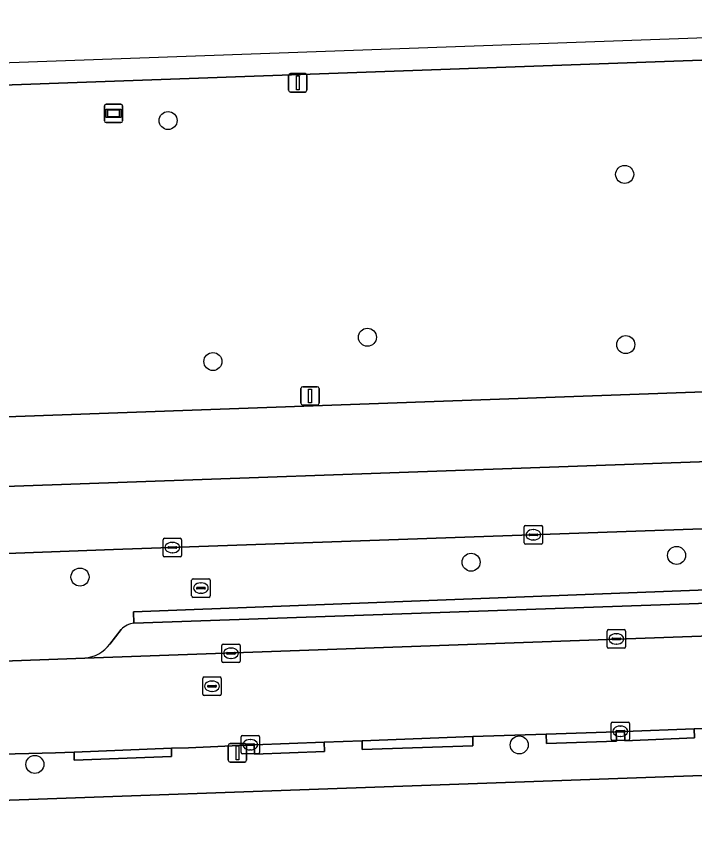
# Model space of a CAD drawing. Extents: x 161084 to 161928, y 385354 to 386522.
# Drawn here: x 161711.32 to 161748.12, y 386474.75 to 386518.91 of the extents above; entities that cross this region are included whole.
import ezdxf

# ---------------------------------------------------------------- set-up
doc = ezdxf.new("R2010")
doc.units = 0
for name, color, linetype in [('IMGEO_Berm_groen', 7, 'Continuous'), ('IMGEO_Boom', 7, 'Continuous'), ('IMGEO_Erf', 7, 'Continuous'), ('IMGEO_Kolk', 7, 'Continuous'), ('IMGEO_Lichtmast', 7, 'Continuous'), ('IMGEO_OVBaan_gesloten', 7, 'Continuous'), ('IMGEO_Parkeervlak_open', 7, 'Continuous'), ('IMGEO_Rijbaan_lokaal_open', 7, 'Continuous'), ('IMGEO_Rijbaan_regionaal_gesloten', 7, 'Continuous'), ('IMGEO_Rioolput', 7, 'Continuous'), ('IMGEO_Voetpad_open', 7, 'Continuous'), ('IMGEO_Wegwijzer', 7, 'Continuous')]:
    doc.layers.add(name, color=color, linetype=linetype)

msp = doc.modelspace()

# ---------------------------------------------------------------- linework, layer by layer
at = {"layer": 'IMGEO_Berm_groen'}
for points in [[(161755.586, 386516.776), (161715.639, 386515.35), (161613.668, 386511.71)], [(161614.397, 386496.707), (161635.779, 386497.478), (161635.871, 386494.504), (161716.318, 386497.389), (161769.346, 386499.291)], [(161776.476, 386491.905), (161750.585, 386491.191), (161716.598, 386489.994), (161671.804, 386488.32), (161671.949, 386484.863), (161700.976, 386485.869), (161700.993, 386485.37)], [(161717.679, 386486.62), (161757.733, 386488.152), (161769.601, 386488.573), (161769.637, 386487.809)], [(161717.705, 386486.004), (161717.679, 386486.62)], [(161716.401, 386484.868), (161717.014, 386485.659)], [(161703.758, 386483.683), (161715.043, 386484.115)]]:
    msp.add_lwpolyline(points, dxfattribs=at)
for centre, radius, start, end in [((161717.82, 386484.91), 1.1, 95.9865, 137.0773), ((161714.877, 386486.015), 1.907, 274.9884, 323.0276)]:
    msp.add_arc(centre, radius, start, end, dxfattribs=at)
at = {"layer": 'IMGEO_Boom'}
for centre in [(161719.559, 386513.259), (161744.324, 386510.338), (161730.368, 386501.51), (161744.384, 386501.107), (161721.991, 386500.192), (161747.143, 386489.675), (161735.995, 386489.311), (161714.779, 386488.506), (161738.604, 386479.404), (161712.329, 386478.347)]:
    msp.add_circle(centre, 0.489, dxfattribs=at)
at = {"layer": 'IMGEO_Erf'}
msp.add_lwpolyline([(161763.24, 386471.183), (161762.969, 386478.26), (161757.852, 386478.078), (161751.565, 386477.855), (161689.649, 386475.654)], dxfattribs=at)
at = {"layer": 'IMGEO_Kolk'}
for p, q in [((161738.875, 386490.369), (161738.875, 386491.221)), ((161738.95, 386491.295), (161739.802, 386491.295)), ((161739.363, 386491.075), (161739.388, 386491.075)), ((161739.876, 386491.221), (161739.876, 386490.369)), ((161719.285, 386489.679), (161719.285, 386490.531)), ((161719.36, 386490.605), (161720.212, 386490.605)), ((161720.286, 386490.531), (161720.286, 386489.679)), ((161739.134, 386490.789), (161739.134, 386490.801)), ((161739.572, 386490.752), (161739.174, 386490.752)), ((161739.177, 386490.838), (161739.575, 386490.838)), ((161739.386, 386490.515), (161739.361, 386490.515)), ((161739.618, 386490.801), (161739.618, 386490.789)), ((161719.544, 386490.099), (161719.544, 386490.111)), ((161719.982, 386490.062), (161719.584, 386490.062)), ((161719.587, 386490.148), (161719.985, 386490.148)), ((161719.773, 386490.385), (161719.798, 386490.385)), ((161720.028, 386490.111), (161720.028, 386490.099)), ((161739.802, 386490.295), (161738.95, 386490.295)), ((161719.796, 386489.825), (161719.771, 386489.825)), ((161720.212, 386489.605), (161719.36, 386489.605)), ((161743.451, 386485.652), (161744.303, 386485.652)), ((161743.376, 386484.726), (161743.376, 386485.578)), ((161743.678, 386485.195), (161744.076, 386485.195)), ((161743.864, 386485.432), (161743.889, 386485.432)), ((161744.377, 386485.578), (161744.377, 386484.726)), ((161722.468, 386483.948), (161722.468, 386484.8)), ((161722.543, 386484.874), (161723.395, 386484.874)), ((161723.469, 386484.8), (161723.469, 386483.948)), ((161743.635, 386485.146), (161743.635, 386485.158)), ((161744.073, 386485.109), (161743.675, 386485.109)), ((161743.887, 386484.872), (161743.862, 386484.872)), ((161744.119, 386485.158), (161744.119, 386485.146)), ((161722.727, 386484.368), (161722.727, 386484.38)), ((161723.165, 386484.331), (161722.767, 386484.331)), ((161722.77, 386484.417), (161723.168, 386484.417)), ((161722.956, 386484.654), (161722.981, 386484.654)), ((161723.211, 386484.38), (161723.211, 386484.368)), ((161744.303, 386484.652), (161743.451, 386484.652)), ((161723.395, 386483.874), (161722.543, 386483.874)), ((161722.979, 386484.094), (161722.954, 386484.094)), ((161743.589, 386479.716), (161743.589, 386480.568)), ((161743.664, 386480.642), (161744.516, 386480.642)), ((161744.077, 386480.422), (161744.102, 386480.422)), ((161744.59, 386480.568), (161744.59, 386479.716)), ((161723.588, 386479.913), (161724.44, 386479.913)), ((161743.848, 386480.136), (161743.848, 386480.148)), ((161744.286, 386480.099), (161743.888, 386480.099)), ((161743.891, 386480.185), (161744.289, 386480.185)), ((161744.332, 386480.148), (161744.332, 386480.136)), ((161723.513, 386478.987), (161723.513, 386479.839)), ((161723.815, 386479.456), (161724.213, 386479.456)), ((161724.001, 386479.693), (161724.026, 386479.693)), ((161724.514, 386479.839), (161724.514, 386478.987)), ((161744.516, 386479.642), (161743.664, 386479.642)), ((161744.1, 386479.862), (161744.075, 386479.862)), ((161723.772, 386479.407), (161723.772, 386479.419)), ((161724.21, 386479.37), (161723.812, 386479.37)), ((161724.024, 386479.133), (161723.999, 386479.133)), ((161724.256, 386479.419), (161724.256, 386479.407)), ((161724.44, 386478.913), (161723.588, 386478.913))]:
    msp.add_line(p, q, dxfattribs=at)
for points in [[(161738.875, 386490.369), (161738.875, 386491.221)], [(161738.95, 386491.295), (161739.802, 386491.295)], [(161739.876, 386491.221), (161739.876, 386490.369)], [(161719.285, 386489.679), (161719.285, 386490.531)], [(161719.36, 386490.605), (161720.212, 386490.605)], [(161720.286, 386490.531), (161720.286, 386489.679)], [(161739.802, 386490.295), (161738.95, 386490.295)], [(161720.212, 386489.605), (161719.36, 386489.605)], [(161743.451, 386485.652), (161744.303, 386485.652)], [(161743.376, 386484.726), (161743.376, 386485.578)], [(161744.377, 386485.578), (161744.377, 386484.726)], [(161722.468, 386483.948), (161722.468, 386484.8)], [(161722.543, 386484.874), (161723.395, 386484.874)], [(161723.469, 386484.8), (161723.469, 386483.948)], [(161744.303, 386484.652), (161743.451, 386484.652)], [(161723.395, 386483.874), (161722.543, 386483.874)], [(161743.589, 386479.716), (161743.589, 386480.568)], [(161743.664, 386480.642), (161744.516, 386480.642)], [(161744.59, 386480.568), (161744.59, 386479.716)], [(161723.588, 386479.913), (161724.44, 386479.913)], [(161723.513, 386478.987), (161723.513, 386479.839)], [(161724.514, 386479.839), (161724.514, 386478.987)], [(161744.516, 386479.642), (161743.664, 386479.642)], [(161724.44, 386478.913), (161723.588, 386478.913)]]:
    msp.add_lwpolyline(points, dxfattribs=at)
for centre, radius, start, end in [((161738.952, 386491.219), 0.0765, 91.552, 178.448), ((161738.952, 386491.219), 0.0765, 91.552, 178.448), ((161739.8, 386491.219), 0.0765, 1.552, 88.448), ((161739.8, 386491.219), 0.0765, 1.552, 88.448), ((161719.362, 386490.529), 0.0765, 91.552, 178.448), ((161719.362, 386490.529), 0.0765, 91.552, 178.448), ((161720.21, 386490.529), 0.0765, 1.552, 88.448), ((161720.21, 386490.529), 0.0765, 1.552, 88.448), ((161739.174, 386490.798), 0.0403, 85.8775, 175.7526), ((161739.171, 386490.788), 0.0366, 178.938, 274.7102), ((161739.575, 386490.795), 0.043, 264.8664, 352.4533), ((161739.579, 386490.8), 0.0386, 1.7309, 96.639), ((161719.584, 386490.108), 0.0403, 85.8775, 175.7526), ((161719.581, 386490.098), 0.0366, 178.938, 274.7102), ((161719.985, 386490.105), 0.043, 264.8664, 352.4533), ((161719.989, 386490.11), 0.0386, 1.7309, 96.639), ((161738.952, 386490.371), 0.0765, 181.552, 268.448), ((161738.952, 386490.371), 0.0765, 181.552, 268.448), ((161739.8, 386490.371), 0.0765, 271.552, 358.448), ((161739.8, 386490.371), 0.0765, 271.552, 358.448), ((161719.362, 386489.681), 0.0765, 181.552, 268.448), ((161719.362, 386489.681), 0.0765, 181.552, 268.448), ((161720.21, 386489.681), 0.0765, 271.552, 358.448), ((161720.21, 386489.681), 0.0765, 271.552, 358.448), ((161743.453, 386485.576), 0.0765, 91.552, 178.448), ((161743.453, 386485.576), 0.0765, 91.552, 178.448), ((161744.301, 386485.576), 0.0765, 1.552, 88.448), ((161744.301, 386485.576), 0.0765, 1.552, 88.448), ((161743.675, 386485.155), 0.0403, 85.8775, 175.7526), ((161744.08, 386485.157), 0.0386, 1.7309, 96.639), ((161722.545, 386484.798), 0.0765, 91.552, 178.448), ((161722.545, 386484.798), 0.0765, 91.552, 178.448), ((161723.393, 386484.798), 0.0765, 1.552, 88.448), ((161723.393, 386484.798), 0.0765, 1.552, 88.448), ((161743.672, 386485.145), 0.0366, 178.938, 274.7102), ((161744.076, 386485.152), 0.043, 264.8664, 352.4533), ((161722.767, 386484.377), 0.0403, 85.8775, 175.7526), ((161722.764, 386484.367), 0.0366, 178.938, 274.7102), ((161723.168, 386484.374), 0.043, 264.8664, 352.4533), ((161723.172, 386484.379), 0.0386, 1.7309, 96.639), ((161743.453, 386484.728), 0.0765, 181.552, 268.448), ((161743.453, 386484.728), 0.0765, 181.552, 268.448), ((161744.301, 386484.728), 0.0765, 271.552, 358.448), ((161744.301, 386484.728), 0.0765, 271.552, 358.448), ((161722.545, 386483.95), 0.0765, 181.552, 268.448), ((161722.545, 386483.95), 0.0765, 181.552, 268.448), ((161723.393, 386483.95), 0.0765, 271.552, 358.448), ((161723.393, 386483.95), 0.0765, 271.552, 358.448), ((161743.666, 386480.566), 0.0765, 91.552, 178.448), ((161743.666, 386480.566), 0.0765, 91.552, 178.448), ((161744.514, 386480.566), 0.0765, 1.552, 88.448), ((161744.514, 386480.566), 0.0765, 1.552, 88.448), ((161723.59, 386479.837), 0.0765, 91.552, 178.448), ((161723.59, 386479.837), 0.0765, 91.552, 178.448), ((161724.438, 386479.837), 0.0765, 1.552, 88.448), ((161724.438, 386479.837), 0.0765, 1.552, 88.448), ((161743.888, 386480.145), 0.0403, 85.8775, 175.7526), ((161743.885, 386480.135), 0.0366, 178.938, 274.7102), ((161744.289, 386480.142), 0.043, 264.8664, 352.4533), ((161744.293, 386480.147), 0.0386, 1.7309, 96.639), ((161723.812, 386479.416), 0.0403, 85.8775, 175.7526), ((161724.217, 386479.418), 0.0386, 1.7309, 96.639), ((161743.666, 386479.718), 0.0765, 181.552, 268.448), ((161743.666, 386479.718), 0.0765, 181.552, 268.448), ((161744.514, 386479.718), 0.0765, 271.552, 358.448), ((161744.514, 386479.718), 0.0765, 271.552, 358.448), ((161723.809, 386479.406), 0.0366, 178.938, 274.7102), ((161724.213, 386479.413), 0.043, 264.8664, 352.4533), ((161723.59, 386478.989), 0.0765, 181.552, 268.448), ((161723.59, 386478.989), 0.0765, 181.552, 268.448), ((161724.438, 386478.989), 0.0765, 271.552, 358.448), ((161724.438, 386478.989), 0.0765, 271.552, 358.448)]:
    msp.add_arc(centre, radius, start, end, dxfattribs=at)
for centre, major_axis, ratio, start_param, end_param in [((161739.362, 386490.795), (-0.387, 0.002), 0.722429, 4.712389, 7.853982), ((161739.387, 386490.795), (-0.39, 0.002), 0.717154, 1.570796, 4.712389), ((161719.772, 386490.105), (-0.387, 0.002), 0.722429, 4.712389, 7.853982), ((161719.797, 386490.105), (-0.39, 0.002), 0.717154, 1.570796, 4.712389), ((161743.863, 386485.152), (-0.387, 0.002), 0.722429, 4.712389, 7.853982), ((161743.888, 386485.152), (-0.39, 0.002), 0.717154, 1.570796, 4.712389), ((161722.955, 386484.374), (-0.387, 0.002), 0.722429, 4.712389, 7.853982), ((161722.98, 386484.374), (-0.39, 0.002), 0.717154, 1.570796, 4.712389), ((161744.076, 386480.142), (-0.387, 0.002), 0.722429, 4.712389, 7.853982), ((161744.101, 386480.142), (-0.39, 0.002), 0.717154, 1.570796, 4.712389), ((161724, 386479.413), (-0.387, 0.002), 0.722429, 4.712389, 7.853982), ((161724.025, 386479.413), (-0.39, 0.002), 0.717154, 1.570796, 4.712389)]:
    msp.add_ellipse(centre, major_axis=major_axis, ratio=ratio, start_param=start_param, end_param=end_param, dxfattribs=at)
at = {"layer": 'IMGEO_Lichtmast'}
for p, q in [((161726.095, 386514.904), (161726.095, 386515.704)), ((161726.095, 386515.704), (161726.095, 386514.904)), ((161726.195, 386515.804), (161726.985, 386515.804)), ((161726.985, 386515.804), (161726.195, 386515.804)), ((161727.085, 386515.704), (161727.085, 386514.904)), ((161727.085, 386514.904), (161727.085, 386515.704)), ((161726.985, 386514.804), (161726.195, 386514.804)), ((161726.195, 386514.804), (161726.985, 386514.804)), ((161726.76, 386497.925), (161726.76, 386498.725)), ((161726.76, 386498.725), (161726.76, 386497.925)), ((161726.86, 386498.825), (161727.65, 386498.825)), ((161727.65, 386498.825), (161726.86, 386498.825)), ((161727.75, 386498.725), (161727.75, 386497.925)), ((161727.75, 386497.925), (161727.75, 386498.725)), ((161727.65, 386497.825), (161726.86, 386497.825)), ((161726.86, 386497.825), (161727.65, 386497.825)), ((161722.922, 386479.475), (161723.712, 386479.475)), ((161723.712, 386479.475), (161722.922, 386479.475)), ((161722.822, 386478.575), (161722.822, 386479.375)), ((161722.822, 386479.375), (161722.822, 386478.575)), ((161723.812, 386479.375), (161723.812, 386478.575)), ((161723.812, 386478.575), (161723.812, 386479.375)), ((161723.712, 386478.475), (161722.922, 386478.475)), ((161722.922, 386478.475), (161723.712, 386478.475))]:
    msp.add_line(p, q, dxfattribs=at)
for points in [[(161726.515, 386515.679), (161726.665, 386515.679), (161726.665, 386514.929), (161726.515, 386514.929), (161726.515, 386515.679)], [(161727.18, 386498.7), (161727.33, 386498.7), (161727.33, 386497.95), (161727.18, 386497.95), (161727.18, 386498.7)], [(161723.242, 386479.35), (161723.392, 386479.35), (161723.392, 386478.6), (161723.242, 386478.6), (161723.242, 386479.35)]]:
    msp.add_lwpolyline(points, dxfattribs=at)
for centre, start, end in [((161726.195, 386515.704), 90, 180), ((161726.195, 386515.704), 90, 180), ((161726.985, 386515.704), 0, 90), ((161726.985, 386515.704), 360, 90), ((161726.195, 386514.904), 180, 270), ((161726.195, 386514.904), 180, 270), ((161726.985, 386514.904), 270, 0), ((161726.985, 386514.904), 270, 0), ((161726.86, 386498.725), 90, 180), ((161726.86, 386498.725), 90, 180), ((161727.65, 386498.725), 0, 90), ((161727.65, 386498.725), 360, 90), ((161726.86, 386497.925), 180, 270), ((161726.86, 386497.925), 180, 270), ((161727.65, 386497.925), 270, 0), ((161727.65, 386497.925), 270, 0), ((161722.922, 386479.375), 90, 180), ((161722.922, 386479.375), 90, 180), ((161723.712, 386479.375), 0, 90), ((161723.712, 386479.375), 360, 90), ((161722.922, 386478.575), 180, 270), ((161722.922, 386478.575), 180, 270), ((161723.712, 386478.575), 270, 0), ((161723.712, 386478.575), 270, 0)]:
    msp.add_arc(centre, 0.1, start, end, dxfattribs=at)
at = {"layer": 'IMGEO_OVBaan_gesloten'}
msp.add_lwpolyline([(161869.118, 386498.87), (161869.088, 386502.145), (161865.636, 386502.078), (161818.448, 386501.002), (161781.483, 386499.728), (161769.346, 386499.291), (161716.318, 386497.389), (161635.871, 386494.504), (161614.476, 386493.735), (161610.593, 386493.594), (161514.156, 386490.147), (161514.225, 386486.399), (161540.956, 386487.327), (161632.308, 386490.629), (161783, 386495.974)], close=True, dxfattribs=at)
msp.add_lwpolyline([(161610.999, 386486.108), (161636.001, 386487.041), (161654.406, 386487.653), (161658.174, 386487.796), (161659.129, 386487.846), (161671.804, 386488.32), (161716.598, 386489.994), (161750.585, 386491.191), (161776.476, 386491.905), (161776.542, 386491.935), (161781.92, 386492.209), (161785.969, 386492.332), (161790.121, 386492.546), (161807.028, 386493.106), (161836.748, 386494.218), (161848.673, 386494.673), (161864.004, 386495.189), (161865.711, 386495.253), (161869.149, 386495.379), (161869.118, 386498.87), (161783, 386495.974), (161632.308, 386490.629), (161540.956, 386487.327)], dxfattribs=at)
at = {"layer": 'IMGEO_Parkeervlak_open'}
for points in [[(161715.043, 386484.115), (161772.269, 386486.142), (161771.919, 386486.273), (161770.387, 386487.555)], [(161769.637, 386487.809), (161717.705, 386486.004)], [(161717.014, 386485.659), (161716.401, 386484.868)]]:
    msp.add_lwpolyline(points, dxfattribs=at)
for centre, radius, start, end in [((161717.82, 386484.91), 1.1, 95.9865, 137.0773), ((161714.877, 386486.015), 1.907, 274.9884, 323.0276)]:
    msp.add_arc(centre, radius, start, end, dxfattribs=at)
at = {"layer": 'IMGEO_Rijbaan_lokaal_open'}
for points in [[(161775.508, 386488.391), (161772.611, 386486.24), (161772.269, 386486.142), (161715.043, 386484.115), (161703.758, 386483.683), (161669.183, 386482.417), (161654.926, 386481.945), (161653.096, 386481.862), (161640.245, 386481.424), (161616.751, 386480.587), (161615.046, 386480.532), (161611.282, 386480.377), (161608.884, 386480.268), (161598.427, 386479.968), (161597.352, 386479.943), (161569.853, 386478.954), (161563.804, 386478.726), (161557.954, 386478.54), (161534.796, 386477.72), (161528.428, 386477.563), (161528.463, 386476.077), (161520.243, 386475.807), (161522.097, 386474.803)], [(161709.799, 386478.886), (161713.452, 386478.971), (161714.454, 386479.01), (161719.734, 386479.221), (161720.659, 386479.244), (161724.218, 386479.402), (161728.029, 386479.543), (161730.077, 386479.627), (161736.096, 386479.861), (161740.072, 386479.982), (161743.869, 386480.104), (161744.312, 386480.128), (161748.101, 386480.279), (161751.075, 386480.407), (161757.134, 386480.616), (161771.818, 386481.141), (161777.861, 386481.329), (161782.826, 386481.515), (161788.909, 386481.721), (161793.328, 386481.898)]]:
    msp.add_lwpolyline(points, dxfattribs=at)
at = {"layer": 'IMGEO_Rijbaan_regionaal_gesloten'}
for points in [[(161759.308, 386516.735), (161774.324, 386516.06), (161778.443, 386515.747), (161792.135, 386513.569), (161792.896, 386513.379), (161811.505, 386511.978), (161837.5, 386511.046), (161853.008, 386510.49), (161868.801, 386510.094), (161868.796, 386513.304), (161827.9, 386514.799), (161812.062, 386515.267), (161798.737, 386516.675), (161786.794, 386518.556), (161781.499, 386518.91), (161558.33, 386510.912), (161555.079, 386510.796)], [(161583.88, 386510.715), (161607.972, 386511.502), (161609.942, 386511.646), (161613.668, 386511.71), (161715.639, 386515.35), (161755.586, 386516.776)]]:
    msp.add_lwpolyline(points, dxfattribs=at)
at = {"layer": 'IMGEO_Rioolput'}
for p, q in [((161720.836, 386487.479), (161720.836, 386488.331)), ((161720.911, 386488.405), (161721.763, 386488.405)), ((161721.837, 386488.331), (161721.837, 386487.479)), ((161721.095, 386487.899), (161721.095, 386487.911)), ((161721.533, 386487.862), (161721.135, 386487.862)), ((161721.138, 386487.948), (161721.536, 386487.948)), ((161721.324, 386488.185), (161721.349, 386488.185)), ((161721.579, 386487.911), (161721.579, 386487.899)), ((161721.763, 386487.405), (161720.911, 386487.405)), ((161721.347, 386487.625), (161721.322, 386487.625)), ((161721.436, 386482.16), (161721.436, 386483.012)), ((161721.511, 386483.086), (161722.363, 386483.086)), ((161722.437, 386483.012), (161722.437, 386482.16)), ((161721.695, 386482.58), (161721.695, 386482.592)), ((161722.133, 386482.543), (161721.735, 386482.543)), ((161721.738, 386482.629), (161722.136, 386482.629)), ((161721.924, 386482.866), (161721.949, 386482.866)), ((161722.179, 386482.592), (161722.179, 386482.58)), ((161721.947, 386482.306), (161721.922, 386482.306)), ((161722.363, 386482.086), (161721.511, 386482.086))]:
    msp.add_line(p, q, dxfattribs=at)
for points in [[(161720.836, 386487.479), (161720.836, 386488.331)], [(161720.911, 386488.405), (161721.763, 386488.405)], [(161721.837, 386488.331), (161721.837, 386487.479)], [(161721.763, 386487.405), (161720.911, 386487.405)], [(161721.436, 386482.16), (161721.436, 386483.012)], [(161721.511, 386483.086), (161722.363, 386483.086)], [(161722.437, 386483.012), (161722.437, 386482.16)], [(161722.363, 386482.086), (161721.511, 386482.086)]]:
    msp.add_lwpolyline(points, dxfattribs=at)
for centre, radius, start, end in [((161720.913, 386488.329), 0.0765, 91.552, 178.448), ((161720.913, 386488.329), 0.0765, 91.552, 178.448), ((161721.761, 386488.329), 0.0765, 1.552, 88.448), ((161721.761, 386488.329), 0.0765, 1.552, 88.448), ((161721.135, 386487.908), 0.0403, 85.8775, 175.7526), ((161721.132, 386487.898), 0.0366, 178.938, 274.7102), ((161721.536, 386487.905), 0.043, 264.8664, 352.4533), ((161721.54, 386487.91), 0.0386, 1.7309, 96.639), ((161720.913, 386487.481), 0.0765, 181.552, 268.448), ((161720.913, 386487.481), 0.0765, 181.552, 268.448), ((161721.761, 386487.481), 0.0765, 271.552, 358.448), ((161721.761, 386487.481), 0.0765, 271.552, 358.448), ((161721.513, 386483.01), 0.0765, 91.552, 178.448), ((161721.513, 386483.01), 0.0765, 91.552, 178.448), ((161722.361, 386483.01), 0.0765, 1.552, 88.448), ((161722.361, 386483.01), 0.0765, 1.552, 88.448), ((161721.735, 386482.589), 0.0403, 85.8775, 175.7526), ((161721.732, 386482.579), 0.0366, 178.938, 274.7102), ((161722.136, 386482.586), 0.043, 264.8664, 352.4533), ((161722.14, 386482.591), 0.0386, 1.7309, 96.639), ((161721.513, 386482.162), 0.0765, 181.552, 268.448), ((161721.513, 386482.162), 0.0765, 181.552, 268.448), ((161722.361, 386482.162), 0.0765, 271.552, 358.448), ((161722.361, 386482.162), 0.0765, 271.552, 358.448)]:
    msp.add_arc(centre, radius, start, end, dxfattribs=at)
for centre, major_axis, ratio, start_param, end_param in [((161721.323, 386487.905), (-0.387, 0.002), 0.722429, 4.712389, 7.853982), ((161721.348, 386487.905), (-0.39, 0.002), 0.717154, 1.570796, 4.712389), ((161721.923, 386482.586), (-0.387, 0.002), 0.722429, 4.712389, 7.853982), ((161721.948, 386482.586), (-0.39, 0.002), 0.717154, 1.570796, 4.712389)]:
    msp.add_ellipse(centre, major_axis=major_axis, ratio=ratio, start_param=start_param, end_param=end_param, dxfattribs=at)
at = {"layer": 'IMGEO_Voetpad_open'}
for points in [[(161769.637, 386487.809), (161769.601, 386488.573), (161757.733, 386488.152), (161717.679, 386486.62), (161717.705, 386486.004)], [(161743.869, 386480.104), (161740.072, 386479.982), (161740.088, 386479.483), (161743.885, 386479.605)], [(161744.312, 386480.128), (161744.331, 386479.629), (161748.12, 386479.78), (161748.101, 386480.279)], [(161728.029, 386479.543), (161724.218, 386479.402), (161724.236, 386478.903), (161728.047, 386479.044)], [(161730.077, 386479.627), (161730.093, 386479.156), (161736.084, 386479.361), (161736.096, 386479.861)], [(161719.734, 386479.221), (161714.454, 386479.01), (161714.468, 386478.585), (161719.745, 386478.773)]]:
    msp.add_lwpolyline(points, close=True, dxfattribs=at)
for points in [[(161689.649, 386475.654), (161751.565, 386477.855), (161757.852, 386478.078), (161762.969, 386478.26), (161766.898, 386478.379), (161804.584, 386479.754), (161806.044, 386479.771), (161808.389, 386479.864), (161808.215, 386482.848)], [(161751.075, 386480.407), (161748.101, 386480.279), (161748.12, 386479.78), (161744.331, 386479.629), (161744.312, 386480.128), (161743.869, 386480.104), (161743.885, 386479.605), (161740.088, 386479.483), (161740.072, 386479.982), (161736.096, 386479.861), (161736.084, 386479.361), (161730.093, 386479.156), (161730.077, 386479.627), (161728.029, 386479.543), (161728.047, 386479.044), (161724.236, 386478.903), (161724.218, 386479.402)], [(161724.218, 386479.402), (161720.659, 386479.244), (161719.734, 386479.221), (161719.745, 386478.773), (161714.468, 386478.585), (161714.454, 386479.01), (161713.452, 386478.971), (161709.799, 386478.886)]]:
    msp.add_lwpolyline(points, dxfattribs=at)
at = {"layer": 'IMGEO_Wegwijzer'}
for p, q in [((161716.101, 386513.246), (161716.101, 386514.046)), ((161716.101, 386514.046), (161716.101, 386513.246)), ((161716.201, 386514.146), (161716.991, 386514.146)), ((161716.991, 386514.146), (161716.201, 386514.146)), ((161717.091, 386514.046), (161717.091, 386513.246)), ((161717.091, 386513.246), (161717.091, 386514.046)), ((161716.991, 386513.146), (161716.201, 386513.146)), ((161716.201, 386513.146), (161716.991, 386513.146))]:
    msp.add_line(p, q, dxfattribs=at)
for points in [[(161716.202, 386513.878), (161716.99, 386513.878), (161716.99, 386513.414), (161716.202, 386513.414), (161716.202, 386513.878)], [(161716.267, 386513.813), (161716.267, 386513.479), (161716.925, 386513.479), (161716.925, 386513.813), (161716.267, 386513.813)]]:
    msp.add_lwpolyline(points, dxfattribs=at)
for centre, start, end in [((161716.201, 386514.046), 90, 180), ((161716.201, 386514.046), 90, 180), ((161716.991, 386514.046), 0, 90), ((161716.991, 386514.046), 360, 90), ((161716.201, 386513.246), 180, 270), ((161716.201, 386513.246), 180, 270), ((161716.991, 386513.246), 270, 0), ((161716.991, 386513.246), 270, 0)]:
    msp.add_arc(centre, 0.1, start, end, dxfattribs=at)

doc.saveas('drawing.dxf')
